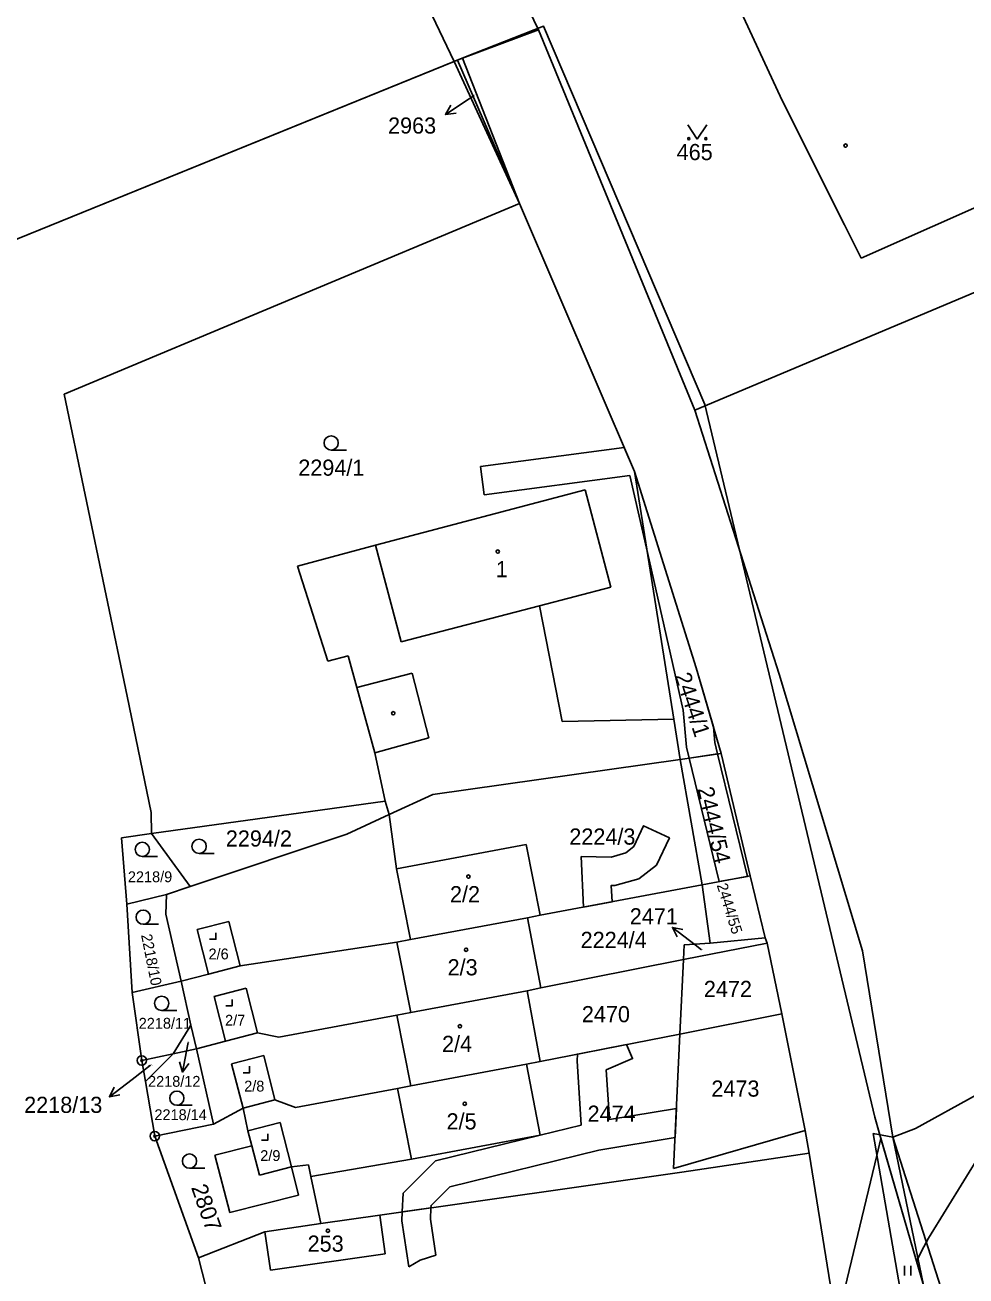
# Model space of a CAD drawing. Extents: x -546762 to -540209, y -1046851 to -1035694.
# Drawn here: x -542691.5 to -542592.5, y -1037762.7 to -1037631.1 of the extents above; entities that cross this region are included whole.
import ezdxf

# ---------------------------------------------------------------- set-up
doc = ezdxf.new("R2010")
doc.units = 0
for name, color, linetype in [('Vrstva 1', 7, 'Continuous'), ('Vrstva 13', 7, 'Continuous'), ('Vrstva 16', 7, 'Continuous'), ('Vrstva 18', 7, 'Continuous'), ('Vrstva 19', 7, 'Continuous'), ('Vrstva 24', 7, 'Continuous'), ('Vrstva 25', 7, 'Continuous'), ('Vrstva 3', 7, 'Continuous'), ('Vrstva 30', 7, 'Continuous'), ('Vrstva 37', 7, 'Continuous'), ('Vrstva 4', 7, 'Continuous'), ('Vrstva 52', 7, 'Continuous')]:
    doc.layers.add(name, color=color, linetype=linetype)

msp = doc.modelspace()

# ---------------------------------------------------------------- linework, layer by layer
at = {"layer": 'Vrstva 1'}
for p, q in [((-542639.46, -1037649.91), (-542627.38, -1037678.1)), ((-542653.58, -1037712.78), (-542678.15, -1037716.2)), ((-542678.15, -1037716.2), (-542674.1, -1037721.79)), ((-542671.65, -1037746.79), (-542673.45, -1037738.84)), ((-542668.53, -1037745.1), (-542665.18, -1037744.23)), ((-542608.99, -1037749.82), (-542609.43, -1037747.44)), ((-542600.19, -1037748.14), (-542602.29, -1037747.76)), ((-542661.4, -1037752.27), (-542650.82, -1037750.46)), ((-542660.37, -1037757.23), (-542654.14, -1037756.34))]:
    msp.add_line(p, q, dxfattribs=at)
for points in [[(-542658.62, -1037609.27), (-542646.33, -1037635)], [(-542637.46, -1037631.64), (-542644.26, -1037617.52)], [(-542616.84, -1037628.33), (-542611.83, -1037639.09)], [(-542646.33, -1037635), (-542639.46, -1037649.91)], [(-542645.47, -1037634.65), (-542639.46, -1037649.91)], [(-542611.83, -1037639.09), (-542605.3, -1037652.16)], [(-542603.54, -1037655.67), (-542580.72, -1037645.54)], [(-542639.46, -1037649.91), (-542687.35, -1037669.97)], [(-542605.3, -1037652.16), (-542603.54, -1037655.67)], [(-542577.58, -1037653.36), (-542621.04, -1037671.65)], [(-542687.35, -1037669.97), (-542680.74, -1037701.76)], [(-542620.89, -1037698.78), (-542627.38, -1037678.1)], [(-542627.38, -1037678.1), (-542623.24, -1037704.17)], [(-542632.57, -1037680.04), (-542654.61, -1037685.88)], [(-542632.57, -1037680.04), (-542629.86, -1037690.27)], [(-542654.61, -1037685.88), (-542662.83, -1037688.06)], [(-542662.83, -1037688.06), (-542659.64, -1037698.07)], [(-542629.86, -1037690.27), (-542637.37, -1037692.24)], [(-542634.97, -1037704.42), (-542637.37, -1037692.24)], [(-542657.49, -1037697.51), (-542659.64, -1037698.07)], [(-542657.49, -1037697.51), (-542656.57, -1037700.84)], [(-542618.26, -1037707.77), (-542620.89, -1037698.78)], [(-542654.67, -1037707.72), (-542656.57, -1037700.84)], [(-542680.74, -1037701.76), (-542678.19, -1037714)], [(-542623.24, -1037704.17), (-542634.97, -1037704.42)], [(-542623.24, -1037704.17), (-542622.57, -1037708.41)], [(-542654.67, -1037707.72), (-542653.58, -1037712.78)], [(-542648.59, -1037712.09), (-542622.57, -1037708.41)], [(-542622.57, -1037708.41), (-542618.26, -1037707.77)], [(-542620.26, -1037721.6), (-542622.57, -1037708.41)], [(-542618.26, -1037707.77), (-542615.2, -1037720.66)], [(-542653.58, -1037712.78), (-542653.16, -1037714.21)], [(-542648.59, -1037712.09), (-542653.16, -1037714.21)], [(-542678.19, -1037714), (-542678.15, -1037716.2)], [(-542657.61, -1037716.28), (-542653.16, -1037714.21)], [(-542653.16, -1037714.21), (-542652.41, -1037719.93)], [(-542678.15, -1037716.2), (-542681.32, -1037716.64)], [(-542681.32, -1037716.64), (-542680.77, -1037723.62)], [(-542674.1, -1037721.79), (-542657.61, -1037716.28)], [(-542652.41, -1037719.93), (-542638.78, -1037717.36)], [(-542638.78, -1037717.36), (-542637.29, -1037724.8)], [(-542650.94, -1037727.35), (-542652.41, -1037719.93)], [(-542620.26, -1037721.6), (-542615.2, -1037720.66)], [(-542615.2, -1037720.66), (-542613.62, -1037727.19)], [(-542676.6, -1037722.63), (-542674.1, -1037721.79)], [(-542637.29, -1037724.8), (-542620.26, -1037721.6)], [(-542619.43, -1037727.73), (-542620.26, -1037721.6)], [(-542680.77, -1037723.62), (-542676.6, -1037722.63)], [(-542676.67, -1037724.69), (-542676.6, -1037722.63)], [(-542680.77, -1037723.62), (-542680.21, -1037732.91)], [(-542675.05, -1037731.73), (-542676.67, -1037724.69)], [(-542650.94, -1037727.35), (-542638.63, -1037725.06)], [(-542638.63, -1037725.06), (-542637.29, -1037724.8)], [(-542637.22, -1037732.43), (-542638.63, -1037725.06)], [(-542652.35, -1037727.64), (-542650.94, -1037727.35)], [(-542613.62, -1037727.19), (-542619.43, -1037727.73)], [(-542613.43, -1037727.73), (-542613.62, -1037727.19)], [(-542668.83, -1037730.12), (-542652.35, -1037727.64)], [(-542650.9, -1037735.04), (-542652.35, -1037727.64)], [(-542622.23, -1037729.46), (-542613.43, -1037727.73)], [(-542622.23, -1037729.46), (-542622.16, -1037727.92)], [(-542622.16, -1037727.92), (-542619.43, -1037727.73)], [(-542613.43, -1037727.73), (-542611.87, -1037735.18)], [(-542637.22, -1037732.43), (-542622.23, -1037729.46)], [(-542622.6, -1037737.32), (-542622.23, -1037729.46)], [(-542675.05, -1037731.73), (-542672.18, -1037730.99)], [(-542672.18, -1037730.99), (-542668.83, -1037730.12)], [(-542675.05, -1037731.73), (-542680.21, -1037732.91)], [(-542674.04, -1037736.37), (-542675.05, -1037731.73)], [(-542638.65, -1037732.74), (-542637.22, -1037732.43)], [(-542680.21, -1037732.91), (-542679.19, -1037740.07)], [(-542650.9, -1037735.04), (-542638.65, -1037732.74)], [(-542637.28, -1037740.17), (-542638.65, -1037732.74)], [(-542652.36, -1037735.31), (-542650.9, -1037735.04)], [(-542622.6, -1037737.32), (-542611.87, -1037735.18)], [(-542611.87, -1037735.18), (-542609.43, -1037747.44)], [(-542675.89, -1037739.39), (-542674.04, -1037736.37)], [(-542674.04, -1037736.37), (-542673.45, -1037738.84)], [(-542664.79, -1037737.62), (-542652.36, -1037735.31)], [(-542650.89, -1037742.74), (-542652.36, -1037735.31)], [(-542670.37, -1037738.03), (-542667.02, -1037737.16)], [(-542667.02, -1037737.16), (-542664.79, -1037737.62)], [(-542637.28, -1037740.17), (-542622.6, -1037737.32)], [(-542622.6, -1037737.32), (-542623.27, -1037751.45)], [(-542673.45, -1037738.84), (-542675.89, -1037739.39)], [(-542673.45, -1037738.84), (-542670.37, -1037738.03)], [(-542679.19, -1037740.07), (-542675.89, -1037739.39)], [(-542679.19, -1037740.07), (-542678.8, -1037742.3)], [(-542675.89, -1037739.39), (-542678.8, -1037742.3)], [(-542650.89, -1037742.74), (-542638.73, -1037740.48)], [(-542638.73, -1037740.48), (-542637.28, -1037740.17)], [(-542638.73, -1037740.48), (-542637.28, -1037747.92)], [(-542597.84, -1037747.23), (-542584.84, -1037740.06)], [(-542678.8, -1037742.3), (-542677.82, -1037748.03)], [(-542652.29, -1037743.02), (-542663.03, -1037745.03)], [(-542652.29, -1037743.02), (-542650.89, -1037742.74)], [(-542650.82, -1037750.46), (-542652.29, -1037743.02)], [(-542663.03, -1037745.03), (-542665.18, -1037744.23)], [(-542671.65, -1037746.79), (-542668.53, -1037745.1)], [(-542668.53, -1037745.1), (-542668.02, -1037747.47)], [(-542677.82, -1037748.03), (-542671.65, -1037746.79)], [(-542673.21, -1037760.83), (-542677.82, -1037748.03)], [(-542668.02, -1037747.47), (-542667.6, -1037749.06)], [(-542637.28, -1037747.92), (-542650.82, -1037750.46)], [(-542623.27, -1037751.45), (-542609.43, -1037747.44)], [(-542602.29, -1037747.76), (-542597.71, -1037774.09)], [(-542597.84, -1037747.23), (-542600.19, -1037748.14)], [(-542594.35, -1037766.47), (-542600.19, -1037748.14)], [(-542667.6, -1037749.06), (-542671.5, -1037750.05)], [(-542669.93, -1037756.07), (-542671.5, -1037750.05)], [(-542663.45, -1037751.28), (-542661.66, -1037751.04)], [(-542661.66, -1037751.04), (-542661.4, -1037752.27)], [(-542622.39, -1037751.84), (-542608.99, -1037749.82)], [(-542608.99, -1037749.82), (-542604.87, -1037775.56)], [(-542663.45, -1037751.28), (-542662.71, -1037754.25)], [(-542661.4, -1037752.27), (-542660.37, -1037757.23)], [(-542654.14, -1037756.34), (-542622.39, -1037751.84)], [(-542662.71, -1037754.25), (-542669.93, -1037756.07)], [(-542666.25, -1037758.1), (-542660.37, -1037757.23)], [(-542653.61, -1037760.42), (-542654.14, -1037756.34)], [(-542673.21, -1037760.83), (-542666.25, -1037758.1)], [(-542666.25, -1037758.1), (-542665.64, -1037762.12)], [(-542669.77, -1037774.41), (-542673.21, -1037760.83)], [(-542665.64, -1037762.12), (-542653.61, -1037760.42)]]:
    msp.add_lwpolyline(points, dxfattribs=at)
at = {"layer": 'Vrstva 13'}
for points in [[(-542637.46, -1037631.64), (-542645.47, -1037634.65)], [(-542637.46, -1037631.64), (-542645.47, -1037634.65)], [(-542621.04, -1037671.65), (-542637.46, -1037631.64)], [(-542621.04, -1037671.65), (-542637.46, -1037631.64)], [(-542646.33, -1037635), (-542696.78, -1037655.45)], [(-542646.33, -1037635), (-542696.78, -1037655.45)], [(-542645.47, -1037634.65), (-542646.33, -1037635)], [(-542645.47, -1037634.65), (-542646.33, -1037635)], [(-542612.16, -1037699.44), (-542621.04, -1037671.65)], [(-542612.16, -1037699.44), (-542621.04, -1037671.65)], [(-542603.41, -1037728.54), (-542612.16, -1037699.44)], [(-542603.41, -1037728.54), (-542612.16, -1037699.44)], [(-542600.19, -1037748.14), (-542603.41, -1037728.54)], [(-542600.19, -1037748.14), (-542603.41, -1037728.54)], [(-542596.98, -1037763.7), (-542600.19, -1037748.14)], [(-542596.98, -1037763.7), (-542600.19, -1037748.14)]]:
    msp.add_lwpolyline(points, dxfattribs=at)
at = {"layer": 'Vrstva 16'}
for p, q in [((-542644.75, -1037638.9), (-542647.25, -1037640.56)), ((-542621.01, -1037727.92), (-542623.38, -1037726.07)), ((-542674.33, -1037738.35), (-542674.92, -1037741.29)), ((-542680.21, -1037742.06), (-542682.59, -1037743.89))]:
    msp.add_line(p, q, dxfattribs=at)
for points in [[(-542644.23, -1037638.56), (-542644.75, -1037638.9)], [(-542646.14, -1037640.43), (-542647.25, -1037640.56), (-542646.69, -1037639.59)], [(-542622.89, -1037727.08), (-542623.38, -1037726.07), (-542622.28, -1037726.3)], [(-542620.33, -1037728.45), (-542621.01, -1037727.92)], [(-542674.3, -1037738.2), (-542674.33, -1037738.35)], [(-542674.23, -1037740.41), (-542674.92, -1037741.29), (-542675.21, -1037740.21)], [(-542678.27, -1037740.57), (-542680.21, -1037742.06)], [(-542681.49, -1037743.68), (-542682.59, -1037743.89), (-542682.1, -1037742.88)]]:
    msp.add_lwpolyline(points, dxfattribs=at)
at = {"layer": 'Vrstva 24'}
for centre, radius in [((-542679.19, -1037740.07), 0.5), ((-542679.19, -1037740.07), 0.1), ((-542677.82, -1037748.03), 0.5), ((-542677.82, -1037748.03), 0.1)]:
    msp.add_circle(centre, radius, dxfattribs=at)
at = {"layer": 'Vrstva 25'}
for p, q in [((-542621.77, -1037641.65), (-542620.77, -1037643.15)), ((-542620.77, -1037643.15), (-542619.77, -1037641.65)), ((-542659.27, -1037675.86), (-542657.67, -1037675.86)), ((-542679.14, -1037718.62), (-542677.54, -1037718.62)), ((-542673.16, -1037718.3), (-542671.56, -1037718.3)), ((-542679.04, -1037725.75), (-542677.44, -1037725.75)), ((-542677.1, -1037734.81), (-542675.5, -1037734.81)), ((-542675.5, -1037744.79), (-542673.9, -1037744.79)), ((-542674.17, -1037751.41), (-542672.57, -1037751.41)), ((-542598.98, -1037762.69), (-542598.98, -1037761.69)), ((-542598.32, -1037762.69), (-542598.32, -1037761.69))]:
    msp.add_line(p, q, dxfattribs=at)
for points in [[(-542672.06, -1037727.32), (-542671.39, -1037727.32), (-542671.39, -1037726.65)], [(-542670.36, -1037734.34), (-542669.69, -1037734.34), (-542669.69, -1037733.67)], [(-542668.53, -1037741.36), (-542667.86, -1037741.36), (-542667.86, -1037740.69)], [(-542666.61, -1037748.46), (-542665.94, -1037748.46), (-542665.94, -1037747.79)]]:
    msp.add_lwpolyline(points, dxfattribs=at)
for centre, radius in [((-542621.67, -1037643.1), 0.112), ((-542619.87, -1037643.1), 0.112), ((-542605.17, -1037643.83), 0.175), ((-542659.27, -1037675.11), 0.75), ((-542641.76, -1037686.54), 0.175), ((-542652.75, -1037703.54), 0.175), ((-542673.16, -1037717.55), 0.75), ((-542679.14, -1037717.87), 0.75), ((-542644.84, -1037720.73), 0.175), ((-542679.04, -1037725), 0.75), ((-542645.08, -1037728.42), 0.175), ((-542677.1, -1037734.06), 0.75), ((-542645.73, -1037736.48), 0.175), ((-542675.5, -1037744.04), 0.75), ((-542645.22, -1037744.63), 0.175), ((-542674.17, -1037750.66), 0.75), ((-542659.61, -1037757.98), 0.175)]:
    msp.add_circle(centre, radius, dxfattribs=at)
at = {"layer": 'Vrstva 3'}
for points in [[(-542632.57, -1037680.04), (-542654.61, -1037685.88)], [(-542632.57, -1037680.04), (-542629.86, -1037690.27)], [(-542654.61, -1037685.88), (-542651.92, -1037696.05)], [(-542629.86, -1037690.27), (-542637.37, -1037692.24)], [(-542637.37, -1037692.24), (-542651.92, -1037696.05)], [(-542652.41, -1037719.93), (-542638.78, -1037717.36)], [(-542638.78, -1037717.36), (-542637.29, -1037724.8)], [(-542650.94, -1037727.35), (-542652.41, -1037719.93)], [(-542650.94, -1037727.35), (-542638.63, -1037725.06)], [(-542650.94, -1037727.35), (-542638.63, -1037725.06)], [(-542638.63, -1037725.06), (-542637.29, -1037724.8)], [(-542637.22, -1037732.43), (-542638.63, -1037725.06)], [(-542652.35, -1037727.64), (-542650.94, -1037727.35)], [(-542650.9, -1037735.04), (-542652.35, -1037727.64)], [(-542638.65, -1037732.74), (-542637.22, -1037732.43)], [(-542650.9, -1037735.04), (-542638.65, -1037732.74)], [(-542650.9, -1037735.04), (-542638.65, -1037732.74)], [(-542637.28, -1037740.17), (-542638.65, -1037732.74)], [(-542652.36, -1037735.31), (-542650.9, -1037735.04)], [(-542650.89, -1037742.74), (-542652.36, -1037735.31)], [(-542650.89, -1037742.74), (-542638.73, -1037740.48)], [(-542650.89, -1037742.74), (-542638.73, -1037740.48)], [(-542638.73, -1037740.48), (-542637.28, -1037740.17)], [(-542638.73, -1037740.48), (-542637.28, -1037747.92)], [(-542652.29, -1037743.02), (-542650.89, -1037742.74)], [(-542650.82, -1037750.46), (-542652.29, -1037743.02)], [(-542637.28, -1037747.92), (-542650.82, -1037750.46)], [(-542666.25, -1037758.1), (-542660.37, -1037757.23)], [(-542660.37, -1037757.23), (-542654.14, -1037756.34)], [(-542653.61, -1037760.42), (-542654.14, -1037756.34)], [(-542666.25, -1037758.1), (-542665.64, -1037762.12)], [(-542665.64, -1037762.12), (-542653.61, -1037760.42)]]:
    msp.add_lwpolyline(points, dxfattribs=at)
at = {"layer": 'Vrstva 30'}
for p, q in [((-542643.58, -1037677.6), (-542628.46, -1037675.59)), ((-542628.46, -1037675.59), (-542627.38, -1037678.1)), ((-542643.19, -1037680.57), (-542643.58, -1037677.6)), ((-542627.87, -1037678.55), (-542643.19, -1037680.57)), ((-542626.02, -1037686.65), (-542627.87, -1037678.55)), ((-542627.38, -1037678.1), (-542620.89, -1037698.78)), ((-542622.25, -1037703.22), (-542626.02, -1037686.65)), ((-542620.89, -1037698.78), (-542619.08, -1037704.96)), ((-542621.9, -1037707.1), (-542622.25, -1037703.22)), ((-542619.08, -1037704.96), (-542618.94, -1037706.62)), ((-542621.62, -1037708.27), (-542621.9, -1037707.1)), ((-542618.94, -1037706.62), (-542618.64, -1037707.83)), ((-542618.64, -1037707.83), (-542621.62, -1037708.27))]:
    msp.add_line(p, q, dxfattribs=at)
for points in [[(-542645.97, -1037634.85), (-542645.47, -1037634.65)], [(-542645.47, -1037634.65), (-542639.46, -1037649.91), (-542645.97, -1037634.85)], [(-542618.64, -1037707.83), (-542615.5, -1037720.72), (-542618.46, -1037721.26), (-542621.62, -1037708.27), (-542618.64, -1037707.83)], [(-542632.97, -1037718.6), (-542629.84, -1037718.68), (-542628.3, -1037718.23), (-542627.45, -1037717.58), (-542626.42, -1037715.38), (-542623.7, -1037716.66), (-542625.05, -1037719.52), (-542626.92, -1037720.95), (-542629.44, -1037721.68), (-542629.83, -1037721.68), (-542629.74, -1037723.38), (-542632.72, -1037723.94), (-542632.97, -1037718.6)], [(-542651.71, -1037754.02), (-542648.3, -1037750.64), (-542637.28, -1037747.92), (-542632.99, -1037746.87), (-542633.41, -1037740.11), (-542633.38, -1037739.41), (-542628.2, -1037738.41), (-542627.57, -1037739.88), (-542630.35, -1037741.06), (-542630.02, -1037746.28), (-542622.97, -1037745.11), (-542623.11, -1037748.17), (-542631.11, -1037749.5), (-542646.78, -1037753.36), (-542648.77, -1037755.32), (-542648.78, -1037755.58), (-542651.81, -1037756.01), (-542651.71, -1037754.02)], [(-542651.12, -1037761.79), (-542651.85, -1037756.94), (-542651.81, -1037756.01), (-542648.78, -1037755.58), (-542648.83, -1037756.78), (-542648.27, -1037760.54), (-542649.91, -1037761.09), (-542651.12, -1037761.79)]]:
    msp.add_lwpolyline(points, dxfattribs=at)
at = {"layer": 'Vrstva 37'}
for centre in [(-542641.76, -1037686.54), (-542644.84, -1037720.73), (-542645.08, -1037728.42), (-542645.73, -1037736.48), (-542645.22, -1037744.63), (-542659.61, -1037757.98)]:
    msp.add_circle(centre, 0.175, dxfattribs=at)
at = {"layer": 'Vrstva 4'}
for p, q in [((-542669.76, -1037740.43), (-542668.53, -1037745.1)), ((-542668.02, -1037747.47), (-542664.64, -1037746.6)), ((-542664.64, -1037746.6), (-542663.45, -1037751.28)), ((-542666.8, -1037752.15), (-542667.6, -1037749.06)), ((-542663.45, -1037751.28), (-542666.8, -1037752.15))]:
    msp.add_line(p, q, dxfattribs=at)
for points in [[(-542654.61, -1037685.88), (-542651.92, -1037696.05)], [(-542637.37, -1037692.24), (-542651.92, -1037696.05)], [(-542656.57, -1037700.84), (-542650.76, -1037699.33)], [(-542650.76, -1037699.33), (-542648.99, -1037706.12)], [(-542648.99, -1037706.12), (-542654.67, -1037707.72)], [(-542673.37, -1037726.31), (-542670.02, -1037725.44)], [(-542670.02, -1037725.44), (-542668.83, -1037730.12)], [(-542672.18, -1037730.99), (-542673.37, -1037726.31)], [(-542671.57, -1037733.33), (-542668.21, -1037732.48)], [(-542668.21, -1037732.48), (-542667.02, -1037737.16)], [(-542670.37, -1037738.03), (-542671.57, -1037733.33)], [(-542669.76, -1037740.43), (-542666.37, -1037739.55)], [(-542666.37, -1037739.55), (-542665.18, -1037744.23)]]:
    msp.add_lwpolyline(points, dxfattribs=at)
at = {"layer": 'Vrstva 52'}
for points in [[(-542597.71, -1037761.19), (-542601.64, -1037747.66), (-542602.11, -1037746.04), (-542619.97, -1037671.06), (-542636.93, -1037631.27), (-542645.13, -1037634.51), (-542696.78, -1037655.45), (-542744.49, -1037676.78), (-542808.69, -1037708.26), (-542863.73, -1037736.88), (-542943.06, -1037777.75), (-542953.82, -1037783.29), (-542958.58, -1037785.7)], [(-542958.13, -1037785.47), (-542953.82, -1037783.29), (-542943.06, -1037777.75), (-542863.73, -1037736.88), (-542808.69, -1037708.26), (-542744.49, -1037676.78), (-542696.78, -1037655.45), (-542645.13, -1037634.51), (-542636.93, -1037631.27), (-542619.97, -1037671.06), (-542602.11, -1037746.04), (-542601.64, -1037747.66), (-542601.46, -1037748.27)], [(-542578.29, -1037729.3), (-542584.78, -1037739.82), (-542585.31, -1037740.68), (-542596.47, -1037758.77), (-542596.93, -1037759.67), (-542597.71, -1037761.19)], [(-542601.46, -1037748.27), (-542601.89, -1037750.06), (-542606.12, -1037767.71), (-542606.88, -1037770.89), (-542610.67, -1037786.69), (-542610.89, -1037787.59), (-542612.15, -1037792.86), (-542613.37, -1037797.96)], [(-542601.46, -1037748.27), (-542596.98, -1037763.7), (-542593.26, -1037792.17), (-542590.98, -1037809.65), (-542589.14, -1037820.14), (-542585.91, -1037833.67), (-542577.95, -1037867.2), (-542569.95, -1037889.37), (-542566.8, -1037900.84), (-542558.77, -1037929.82), (-542556.18, -1037928.93), (-542548.09, -1037926.26), (-542541.85, -1037924.91), (-542530.81, -1037918.42), (-542526.79, -1037916.06), (-542515.16, -1037909.46), (-542501.55, -1037898.12), (-542500.47, -1037897.22), (-542435.31, -1037846.35), (-542406.3, -1037819.52)], [(-542508.47, -1037903.88), (-542515.16, -1037909.46), (-542526.79, -1037916.06), (-542530.81, -1037918.42), (-542541.85, -1037924.91), (-542548.09, -1037926.26), (-542556.18, -1037928.93), (-542558.77, -1037929.82), (-542566.8, -1037900.84), (-542569.95, -1037889.37), (-542577.95, -1037867.2), (-542585.91, -1037833.67), (-542589.14, -1037820.14), (-542590.98, -1037809.65), (-542593.26, -1037792.17), (-542596.98, -1037763.7), (-542597.71, -1037761.19)]]:
    msp.add_lwpolyline(points, dxfattribs=at)

# ---------------------------------------------------------------- texts
at = {"layer": 'Vrstva 16'}
for s, height, p in [('2963', 1.7, (-542653.29, -1037642.57)), ('2471', 1.7, (-542627.87, -1037725.76)), ('2218/12', 1.14, (-542678.53, -1037742.84)), ('2218/13', 1.7, (-542691.56, -1037745.59))]:
    msp.add_text(s, height=height, dxfattribs=at).set_placement(p)
at = {"layer": 'Vrstva 18'}
for s, height, p in [('2963', 0.1, (-542644.38, -1037638.56)), ('465', 1.7, (-542622.94, -1037645.36)), ('2294/1', 1.7, (-542662.73, -1037678.56)), ('2294/2', 1.7, (-542670.35, -1037717.57)), ('2224/3', 1.7, (-542634.23, -1037717.37)), ('2218/9', 1.14, (-542680.65, -1037721.32)), ('2224/4', 1.7, (-542633.04, -1037728.24)), ('2471', 0.1, (-542620.46, -1037728.45)), ('2472', 1.7, (-542620.08, -1037733.4)), ('2470', 1.7, (-542632.91, -1037736.05)), ('2218/11', 1.14, (-542679.51, -1037736.73)), ('2218/12', 0.1, (-542674.53, -1037738.2)), ('2218/13', 0.1, (-542678.5, -1037740.57)), ('2473', 1.7, (-542619.29, -1037743.88)), ('2218/14', 1.14, (-542677.86, -1037746.35)), ('2474', 1.7, (-542632.31, -1037746.52))]:
    msp.add_text(s, height=height, dxfattribs=at).set_placement(p)
for s, height, rotation, p in [('2444/1', 1.7, 288.0158, (-542623.15, -1037699.58)), ('2444/54', 1.7, 283.1237, (-542620.75, -1037711.49)), ('2444/55', 1.14, 287.5272, (-542618.74, -1037721.63)), ('2218/10', 1.14, 281.3417, (-542679.27, -1037726.88)), ('2807', 1.7, 289.2864, (-542674.02, -1037753.43))]:
    msp.add_text(s, height=height, rotation=rotation, dxfattribs=at).set_placement(p)
at = {"layer": 'Vrstva 19'}
for s, height, p in [('1', 1.7, (-542641.96, -1037689.24)), ('2/2', 1.7, (-542646.78, -1037723.43)), ('2/6', 1.14, (-542672.17, -1037729.44)), ('2/3', 1.7, (-542647.03, -1037731.12)), ('2/7', 1.14, (-542670.43, -1037736.41)), ('2/4', 1.7, (-542647.61, -1037739.18)), ('2/8', 1.14, (-542668.42, -1037743.34)), ('2/5', 1.7, (-542647.14, -1037747.33)), ('2/9', 1.14, (-542666.73, -1037750.65)), ('253', 1.7, (-542661.75, -1037760.19))]:
    msp.add_text(s, height=height, dxfattribs=at).set_placement(p)

doc.saveas('drawing.dxf')
